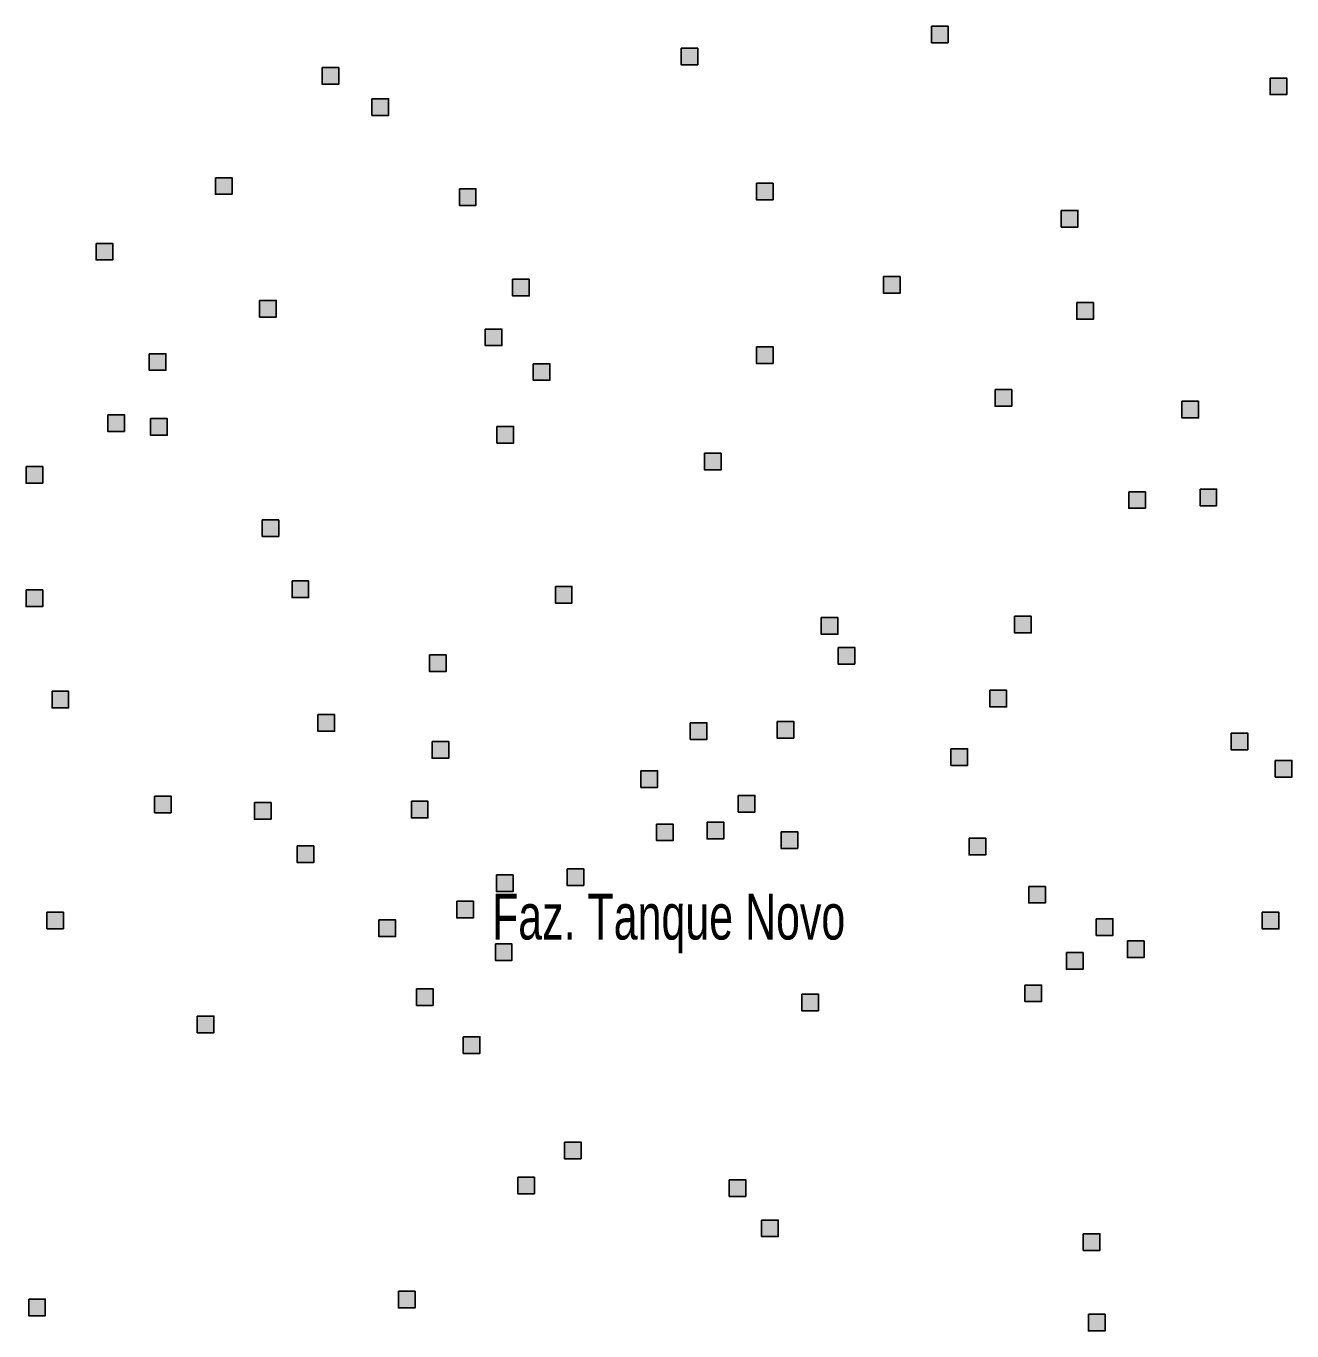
# Model space of a CAD drawing. Extents: x 445.4 to 500, y 8728.7 to 8784.
# Drawn here: x 458.529 to 462.944, y 8728.759 to 8733.31 of the extents above; entities that cross this region are included whole.
import ezdxf

# ---------------------------------------------------------------- set-up
doc = ezdxf.new("R2010")
doc.units = 0
doc.header["$LTSCALE"] = 0.064
doc.layers.add('2', color=7, linetype='Continuous', lineweight=25)
doc.layers.add('61', color=7, linetype='Continuous')

msp = doc.modelspace()

# ---------------------------------------------------------------- hatches: boundary and pattern name
at = {"layer": '2'}
for points in [[(461.6873, 8733.3096), (461.7453, 8733.3096), (461.7453, 8733.2516), (461.6873, 8733.2516)], [(460.8139, 8733.2326), (460.8719, 8733.2326), (460.8719, 8733.1746), (460.8139, 8733.1746)], [(459.5614, 8733.1647), (459.6194, 8733.1647), (459.6194, 8733.1067), (459.5614, 8733.1067)], [(462.8683, 8733.1285), (462.9263, 8733.1285), (462.9263, 8733.0705), (462.8683, 8733.0705)], [(459.7353, 8733.056), (459.7933, 8733.056), (459.7933, 8732.998), (459.7353, 8732.998)], [(459.1893, 8732.781), (459.2473, 8732.781), (459.2473, 8732.723), (459.1893, 8732.723)], [(461.0764, 8732.7618), (461.1344, 8732.7618), (461.1344, 8732.7038), (461.0764, 8732.7038)], [(460.0401, 8732.7422), (460.0981, 8732.7422), (460.0981, 8732.6842), (460.0401, 8732.6842)], [(462.1398, 8732.6667), (462.1978, 8732.6667), (462.1978, 8732.6087), (462.1398, 8732.6087)], [(458.7731, 8732.552), (458.8311, 8732.552), (458.8311, 8732.494), (458.7731, 8732.494)], [(460.2257, 8732.4267), (460.2837, 8732.4267), (460.2837, 8732.3687), (460.2257, 8732.3687)], [(461.5198, 8732.4358), (461.5778, 8732.4358), (461.5778, 8732.3778), (461.5198, 8732.3778)], [(459.3433, 8732.3528), (459.4013, 8732.3528), (459.4013, 8732.2948), (459.3433, 8732.2948)], [(462.1941, 8732.3452), (462.2521, 8732.3452), (462.2521, 8732.2872), (462.1941, 8732.2872)], [(460.1306, 8732.2532), (460.1886, 8732.2532), (460.1886, 8732.1952), (460.1306, 8732.1952)], [(458.9587, 8732.1672), (459.0167, 8732.1672), (459.0167, 8732.1092), (458.9587, 8732.1092)], [(461.0764, 8732.1913), (461.1344, 8732.1913), (461.1344, 8732.1333), (461.0764, 8732.1333)], [(460.2981, 8732.1324), (460.3561, 8732.1324), (460.3561, 8732.0744), (460.2981, 8732.0744)], [(461.909, 8732.0419), (461.967, 8732.0419), (461.967, 8731.9839), (461.909, 8731.9839)], [(462.5606, 8732.0011), (462.6186, 8732.0011), (462.6186, 8731.9431), (462.5606, 8731.9431)], [(458.8139, 8731.9544), (458.8719, 8731.9544), (458.8719, 8731.8964), (458.8139, 8731.8964)], [(458.9632, 8731.9408), (459.0212, 8731.9408), (459.0212, 8731.8828), (458.9632, 8731.8828)], [(460.1714, 8731.9137), (460.2294, 8731.9137), (460.2294, 8731.8557), (460.1714, 8731.8557)], [(460.8954, 8731.82), (460.9534, 8731.82), (460.9534, 8731.762), (460.8954, 8731.762)], [(458.5288, 8731.7733), (458.5868, 8731.7733), (458.5868, 8731.7153), (458.5288, 8731.7153)], [(462.3751, 8731.686), (462.4331, 8731.686), (462.4331, 8731.628), (462.3751, 8731.628)], [(462.6239, 8731.6951), (462.6819, 8731.6951), (462.6819, 8731.6371), (462.6239, 8731.6371)], [(459.3523, 8731.5877), (459.4103, 8731.5877), (459.4103, 8731.5297), (459.3523, 8731.5297)], [(458.5288, 8731.3432), (458.5868, 8731.3432), (458.5868, 8731.2852), (458.5288, 8731.2852)], [(459.4564, 8731.3749), (459.5144, 8731.3749), (459.5144, 8731.3169), (459.4564, 8731.3169)], [(460.375, 8731.3555), (460.433, 8731.3555), (460.433, 8731.2975), (460.375, 8731.2975)], [(461.3026, 8731.2468), (461.3606, 8731.2468), (461.3606, 8731.1888), (461.3026, 8731.1888)], [(461.9769, 8731.2514), (462.0349, 8731.2514), (462.0349, 8731.1934), (461.9769, 8731.1934)], [(459.9361, 8731.1168), (459.9941, 8731.1168), (459.9941, 8731.0588), (459.9361, 8731.0588)], [(461.3615, 8731.1427), (461.4195, 8731.1427), (461.4195, 8731.0847), (461.3615, 8731.0847)], [(458.6193, 8730.9901), (458.6773, 8730.9901), (458.6773, 8730.9321), (458.6193, 8730.9321)], [(461.8909, 8730.9933), (461.9489, 8730.9933), (461.9489, 8730.9353), (461.8909, 8730.9353)], [(459.5469, 8730.9086), (459.6049, 8730.9086), (459.6049, 8730.8506), (459.5469, 8730.8506)], [(460.8456, 8730.8801), (460.9036, 8730.8801), (460.9036, 8730.8221), (460.8456, 8730.8221)], [(461.1488, 8730.8846), (461.2068, 8730.8846), (461.2068, 8730.8266), (461.1488, 8730.8266)], [(462.7325, 8730.8439), (462.7905, 8730.8439), (462.7905, 8730.7859), (462.7325, 8730.7859)], [(459.9451, 8730.8145), (460.0031, 8730.8145), (460.0031, 8730.7565), (459.9451, 8730.7565)], [(461.7551, 8730.7896), (461.8131, 8730.7896), (461.8131, 8730.7316), (461.7551, 8730.7316)], [(462.8864, 8730.7488), (462.9444, 8730.7488), (462.9444, 8730.6908), (462.8864, 8730.6908)], [(460.6737, 8730.7126), (460.7317, 8730.7126), (460.7317, 8730.6546), (460.6737, 8730.6546)], [(458.9768, 8730.6243), (459.0348, 8730.6243), (459.0348, 8730.5663), (458.9768, 8730.5663)], [(459.8727, 8730.6062), (459.9307, 8730.6062), (459.9307, 8730.5482), (459.8727, 8730.5482)], [(461.013, 8730.6266), (461.071, 8730.6266), (461.071, 8730.5686), (461.013, 8730.5686)], [(459.3252, 8730.6017), (459.3832, 8730.6017), (459.3832, 8730.5437), (459.3252, 8730.5437)], [(460.728, 8730.527), (460.786, 8730.527), (460.786, 8730.469), (460.728, 8730.469)], [(460.9043, 8730.533), (460.9623, 8730.533), (460.9623, 8730.475), (460.9043, 8730.475)], [(461.1624, 8730.4998), (461.2204, 8730.4998), (461.2204, 8730.4418), (461.1624, 8730.4418)], [(461.8185, 8730.4772), (461.8765, 8730.4772), (461.8765, 8730.4192), (461.8185, 8730.4192)], [(459.4745, 8730.4505), (459.5325, 8730.4505), (459.5325, 8730.3925), (459.4745, 8730.3925)], [(460.1695, 8730.3493), (460.2275, 8730.3493), (460.2275, 8730.2913), (460.1695, 8730.2913)], [(460.4159, 8730.371), (460.4739, 8730.371), (460.4739, 8730.313), (460.4159, 8730.313)], [(462.0266, 8730.3097), (462.0846, 8730.3097), (462.0846, 8730.2517), (462.0266, 8730.2517)], [(460.0311, 8730.2576), (460.0891, 8730.2576), (460.0891, 8730.1996), (460.0311, 8730.1996)], [(458.6012, 8730.2196), (458.6592, 8730.2196), (458.6592, 8730.1616), (458.6012, 8730.1616)], [(462.2619, 8730.1965), (462.3199, 8730.1965), (462.3199, 8730.1385), (462.2619, 8730.1385)], [(462.8411, 8730.2191), (462.8991, 8730.2191), (462.8991, 8730.1611), (462.8411, 8730.1611)], [(459.7596, 8730.1924), (459.8176, 8730.1924), (459.8176, 8730.1344), (459.7596, 8730.1344)], [(460.1657, 8730.1092), (460.2237, 8730.1092), (460.2237, 8730.0512), (460.1657, 8730.0512)], [(462.3705, 8730.1195), (462.4285, 8730.1195), (462.4285, 8730.0615), (462.3705, 8730.0615)], [(462.1579, 8730.0788), (462.2159, 8730.0788), (462.2159, 8730.0208), (462.1579, 8730.0208)], [(459.8908, 8729.9525), (459.9488, 8729.9525), (459.9488, 8729.8945), (459.8908, 8729.8945)], [(461.2348, 8729.9339), (461.2928, 8729.9339), (461.2928, 8729.8759), (461.2348, 8729.8759)], [(462.0131, 8729.9656), (462.0711, 8729.9656), (462.0711, 8729.9076), (462.0131, 8729.9076)], [(459.1261, 8729.8574), (459.1841, 8729.8574), (459.1841, 8729.7994), (459.1261, 8729.7994)], [(460.0537, 8729.785), (460.1117, 8729.785), (460.1117, 8729.727), (460.0537, 8729.727)], [(460.4067, 8729.4177), (460.4647, 8729.4177), (460.4647, 8729.3597), (460.4067, 8729.3597)], [(460.2438, 8729.2955), (460.3018, 8729.2955), (460.3018, 8729.2375), (460.2438, 8729.2375)], [(460.9814, 8729.2865), (461.0394, 8729.2865), (461.0394, 8729.2285), (460.9814, 8729.2285)], [(461.0945, 8729.1461), (461.1525, 8729.1461), (461.1525, 8729.0881), (461.0945, 8729.0881)], [(462.2167, 8729.0981), (462.2747, 8729.0981), (462.2747, 8729.0401), (462.2167, 8729.0401)], [(459.8275, 8728.8976), (459.8855, 8728.8976), (459.8855, 8728.8396), (459.8275, 8728.8396)], [(458.5378, 8728.8704), (458.5958, 8728.8704), (458.5958, 8728.8124), (458.5378, 8728.8124)], [(462.2348, 8728.8174), (462.2928, 8728.8174), (462.2928, 8728.7594), (462.2348, 8728.7594)]]:
    msp.add_hatch(color=256, dxfattribs=at).paths.add_polyline_path(points)

# ---------------------------------------------------------------- linework, layer by layer
for points in [[(461.6873, 8733.3096), (461.7453, 8733.3096), (461.7453, 8733.2516), (461.6873, 8733.2516)], [(460.8139, 8733.2326), (460.8719, 8733.2326), (460.8719, 8733.1746), (460.8139, 8733.1746)], [(459.5614, 8733.1647), (459.6194, 8733.1647), (459.6194, 8733.1067), (459.5614, 8733.1067)], [(462.8683, 8733.1285), (462.9263, 8733.1285), (462.9263, 8733.0705), (462.8683, 8733.0705)], [(459.7353, 8733.056), (459.7933, 8733.056), (459.7933, 8732.998), (459.7353, 8732.998)], [(459.1893, 8732.781), (459.2473, 8732.781), (459.2473, 8732.723), (459.1893, 8732.723)], [(461.0764, 8732.7618), (461.1344, 8732.7618), (461.1344, 8732.7038), (461.0764, 8732.7038)], [(460.0401, 8732.7422), (460.0981, 8732.7422), (460.0981, 8732.6842), (460.0401, 8732.6842)], [(462.1398, 8732.6667), (462.1978, 8732.6667), (462.1978, 8732.6087), (462.1398, 8732.6087)], [(458.7731, 8732.552), (458.8311, 8732.552), (458.8311, 8732.494), (458.7731, 8732.494)], [(460.2257, 8732.4267), (460.2837, 8732.4267), (460.2837, 8732.3687), (460.2257, 8732.3687)], [(461.5198, 8732.4358), (461.5778, 8732.4358), (461.5778, 8732.3778), (461.5198, 8732.3778)], [(459.3433, 8732.3528), (459.4013, 8732.3528), (459.4013, 8732.2948), (459.3433, 8732.2948)], [(462.1941, 8732.3452), (462.2521, 8732.3452), (462.2521, 8732.2872), (462.1941, 8732.2872)], [(460.1306, 8732.2532), (460.1886, 8732.2532), (460.1886, 8732.1952), (460.1306, 8732.1952)], [(458.9587, 8732.1672), (459.0167, 8732.1672), (459.0167, 8732.1092), (458.9587, 8732.1092)], [(461.0764, 8732.1913), (461.1344, 8732.1913), (461.1344, 8732.1333), (461.0764, 8732.1333)], [(460.2981, 8732.1324), (460.3561, 8732.1324), (460.3561, 8732.0744), (460.2981, 8732.0744)], [(461.909, 8732.0419), (461.967, 8732.0419), (461.967, 8731.9839), (461.909, 8731.9839)], [(462.5606, 8732.0011), (462.6186, 8732.0011), (462.6186, 8731.9431), (462.5606, 8731.9431)], [(458.8139, 8731.9544), (458.8719, 8731.9544), (458.8719, 8731.8964), (458.8139, 8731.8964)], [(458.9632, 8731.9408), (459.0212, 8731.9408), (459.0212, 8731.8828), (458.9632, 8731.8828)], [(460.1714, 8731.9137), (460.2294, 8731.9137), (460.2294, 8731.8557), (460.1714, 8731.8557)], [(460.8954, 8731.82), (460.9534, 8731.82), (460.9534, 8731.762), (460.8954, 8731.762)], [(458.5288, 8731.7733), (458.5868, 8731.7733), (458.5868, 8731.7153), (458.5288, 8731.7153)], [(462.3751, 8731.686), (462.4331, 8731.686), (462.4331, 8731.628), (462.3751, 8731.628)], [(462.6239, 8731.6951), (462.6819, 8731.6951), (462.6819, 8731.6371), (462.6239, 8731.6371)], [(459.3523, 8731.5877), (459.4103, 8731.5877), (459.4103, 8731.5297), (459.3523, 8731.5297)], [(458.5288, 8731.3432), (458.5868, 8731.3432), (458.5868, 8731.2852), (458.5288, 8731.2852)], [(459.4564, 8731.3749), (459.5144, 8731.3749), (459.5144, 8731.3169), (459.4564, 8731.3169)], [(460.375, 8731.3555), (460.433, 8731.3555), (460.433, 8731.2975), (460.375, 8731.2975)], [(461.3026, 8731.2468), (461.3606, 8731.2468), (461.3606, 8731.1888), (461.3026, 8731.1888)], [(461.9769, 8731.2514), (462.0349, 8731.2514), (462.0349, 8731.1934), (461.9769, 8731.1934)], [(459.9361, 8731.1168), (459.9941, 8731.1168), (459.9941, 8731.0588), (459.9361, 8731.0588)], [(461.3615, 8731.1427), (461.4195, 8731.1427), (461.4195, 8731.0847), (461.3615, 8731.0847)], [(458.6193, 8730.9901), (458.6773, 8730.9901), (458.6773, 8730.9321), (458.6193, 8730.9321)], [(461.8909, 8730.9933), (461.9489, 8730.9933), (461.9489, 8730.9353), (461.8909, 8730.9353)], [(459.5469, 8730.9086), (459.6049, 8730.9086), (459.6049, 8730.8506), (459.5469, 8730.8506)], [(460.8456, 8730.8801), (460.9036, 8730.8801), (460.9036, 8730.8221), (460.8456, 8730.8221)], [(461.1488, 8730.8846), (461.2068, 8730.8846), (461.2068, 8730.8266), (461.1488, 8730.8266)], [(462.7325, 8730.8439), (462.7905, 8730.8439), (462.7905, 8730.7859), (462.7325, 8730.7859)], [(459.9451, 8730.8145), (460.0031, 8730.8145), (460.0031, 8730.7565), (459.9451, 8730.7565)], [(461.7551, 8730.7896), (461.8131, 8730.7896), (461.8131, 8730.7316), (461.7551, 8730.7316)], [(462.8864, 8730.7488), (462.9444, 8730.7488), (462.9444, 8730.6908), (462.8864, 8730.6908)], [(460.6737, 8730.7126), (460.7317, 8730.7126), (460.7317, 8730.6546), (460.6737, 8730.6546)], [(458.9768, 8730.6243), (459.0348, 8730.6243), (459.0348, 8730.5663), (458.9768, 8730.5663)], [(459.8727, 8730.6062), (459.9307, 8730.6062), (459.9307, 8730.5482), (459.8727, 8730.5482)], [(461.013, 8730.6266), (461.071, 8730.6266), (461.071, 8730.5686), (461.013, 8730.5686)], [(459.3252, 8730.6017), (459.3832, 8730.6017), (459.3832, 8730.5437), (459.3252, 8730.5437)], [(460.728, 8730.527), (460.786, 8730.527), (460.786, 8730.469), (460.728, 8730.469)], [(460.9043, 8730.533), (460.9623, 8730.533), (460.9623, 8730.475), (460.9043, 8730.475)], [(461.1624, 8730.4998), (461.2204, 8730.4998), (461.2204, 8730.4418), (461.1624, 8730.4418)], [(461.8185, 8730.4772), (461.8765, 8730.4772), (461.8765, 8730.4192), (461.8185, 8730.4192)], [(459.4745, 8730.4505), (459.5325, 8730.4505), (459.5325, 8730.3925), (459.4745, 8730.3925)], [(460.1695, 8730.3493), (460.2275, 8730.3493), (460.2275, 8730.2913), (460.1695, 8730.2913)], [(460.4159, 8730.371), (460.4739, 8730.371), (460.4739, 8730.313), (460.4159, 8730.313)], [(462.0266, 8730.3097), (462.0846, 8730.3097), (462.0846, 8730.2517), (462.0266, 8730.2517)], [(460.0311, 8730.2576), (460.0891, 8730.2576), (460.0891, 8730.1996), (460.0311, 8730.1996)], [(458.6012, 8730.2196), (458.6592, 8730.2196), (458.6592, 8730.1616), (458.6012, 8730.1616)], [(462.2619, 8730.1965), (462.3199, 8730.1965), (462.3199, 8730.1385), (462.2619, 8730.1385)], [(462.8411, 8730.2191), (462.8991, 8730.2191), (462.8991, 8730.1611), (462.8411, 8730.1611)], [(459.7596, 8730.1924), (459.8176, 8730.1924), (459.8176, 8730.1344), (459.7596, 8730.1344)], [(460.1657, 8730.1092), (460.2237, 8730.1092), (460.2237, 8730.0512), (460.1657, 8730.0512)], [(462.3705, 8730.1195), (462.4285, 8730.1195), (462.4285, 8730.0615), (462.3705, 8730.0615)], [(462.1579, 8730.0788), (462.2159, 8730.0788), (462.2159, 8730.0208), (462.1579, 8730.0208)], [(459.8908, 8729.9525), (459.9488, 8729.9525), (459.9488, 8729.8945), (459.8908, 8729.8945)], [(461.2348, 8729.9339), (461.2928, 8729.9339), (461.2928, 8729.8759), (461.2348, 8729.8759)], [(462.0131, 8729.9656), (462.0711, 8729.9656), (462.0711, 8729.9076), (462.0131, 8729.9076)], [(459.1261, 8729.8574), (459.1841, 8729.8574), (459.1841, 8729.7994), (459.1261, 8729.7994)], [(460.0537, 8729.785), (460.1117, 8729.785), (460.1117, 8729.727), (460.0537, 8729.727)], [(460.4067, 8729.4177), (460.4647, 8729.4177), (460.4647, 8729.3597), (460.4067, 8729.3597)], [(460.2438, 8729.2955), (460.3018, 8729.2955), (460.3018, 8729.2375), (460.2438, 8729.2375)], [(460.9814, 8729.2865), (461.0394, 8729.2865), (461.0394, 8729.2285), (460.9814, 8729.2285)], [(461.0945, 8729.1461), (461.1525, 8729.1461), (461.1525, 8729.0881), (461.0945, 8729.0881)], [(462.2167, 8729.0981), (462.2747, 8729.0981), (462.2747, 8729.0401), (462.2167, 8729.0401)], [(459.8275, 8728.8976), (459.8855, 8728.8976), (459.8855, 8728.8396), (459.8275, 8728.8396)], [(458.5378, 8728.8704), (458.5958, 8728.8704), (458.5958, 8728.8124), (458.5378, 8728.8124)], [(462.2348, 8728.8174), (462.2928, 8728.8174), (462.2928, 8728.7594), (462.2348, 8728.7594)]]:
    msp.add_lwpolyline(points, close=True, dxfattribs=at)

# ---------------------------------------------------------------- texts
at = {"layer": '61', "width": 0.7}
msp.add_text('Faz. Tanque Novo', height=0.16, dxfattribs=at).set_placement((460.1542, 8730.1243))

doc.saveas('drawing.dxf')
